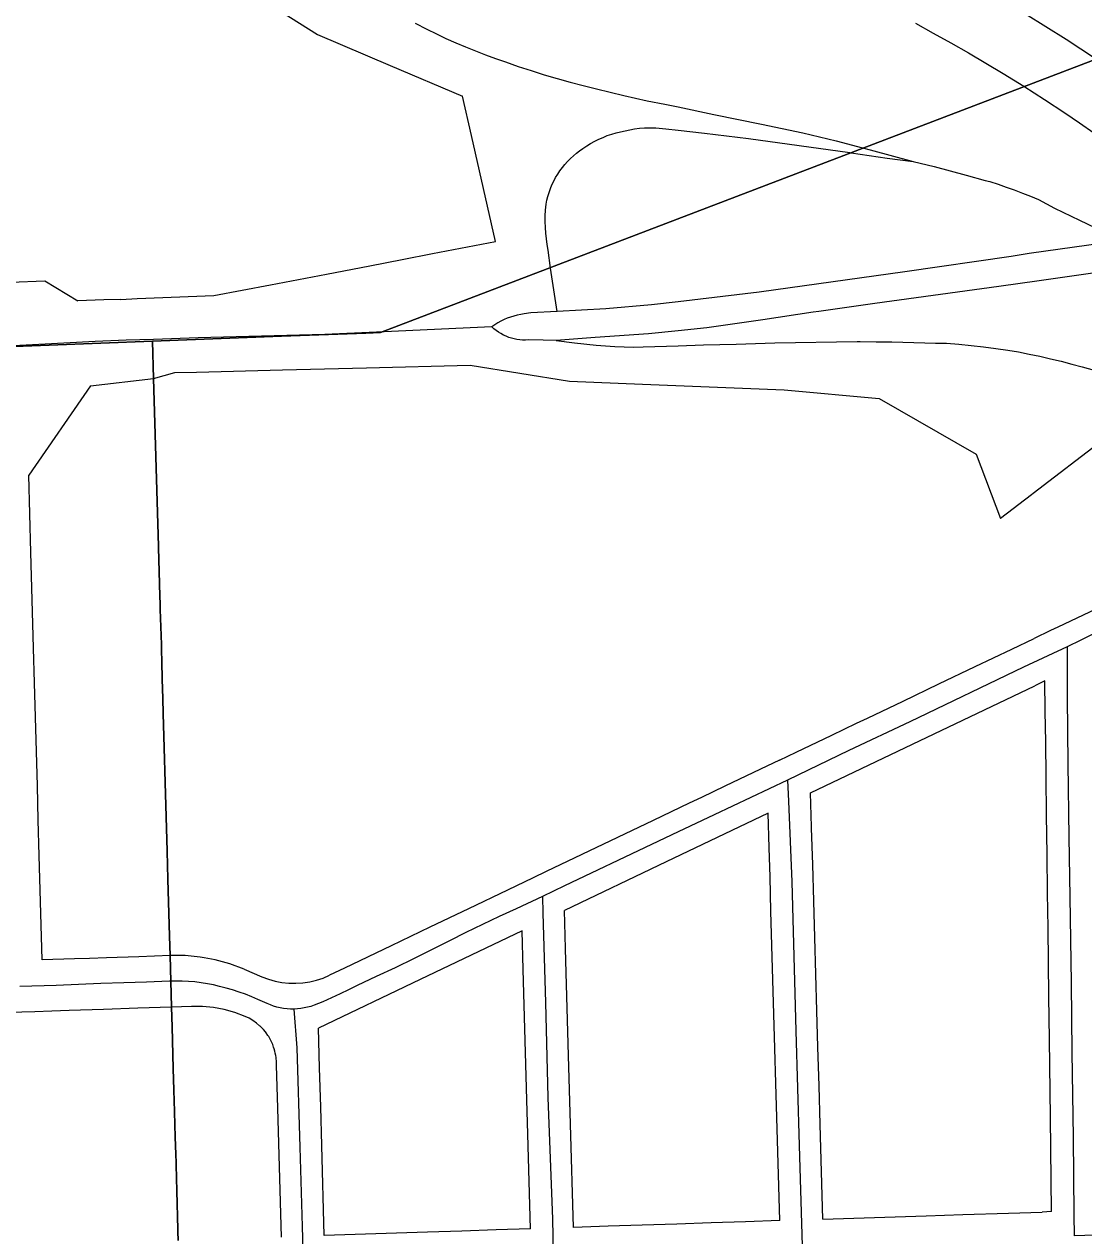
# Model space of a CAD drawing. Extents: x -2233 to 187241, y 4582 to 150524.
# Drawn here: x 88266 to 89498, y 59105 to 60513 of the extents above; entities that cross this region are included whole.
import ezdxf

# ---------------------------------------------------------------- set-up
doc = ezdxf.new("R2010")
doc.units = 0
for name, color, linetype in [('AP_X_Lights', 7, 'Continuous'), ('DV_X_Corp_Line', 7, 'Continuous'), ('GE_X_CL_2000', 7, 'Continuous'), ('RW_X_Fee_RW', 7, 'Continuous')]:
    doc.layers.add(name, color=color, linetype=linetype)

msp = doc.modelspace()

# ---------------------------------------------------------------- linework, layer by layer
at = {"layer": 'AP_X_Lights'}
msp.add_line((88885.8, 60179.2), (88878.3, 60229.7), dxfattribs=at)
at = {"layer": 'DV_X_Corp_Line'}
for p, q in [((88680.4, 60154.8), (89604.3, 60507.6)), ((88680.4, 60154.8), (89604.3, 60507.6)), ((89604.3, 60507.6), (88680.4, 60154.8)), ((89604.3, 60507.6), (88680.4, 60154.8)), ((88663.4, 60154.1), (88680.4, 60154.8)), ((88663.4, 60154.1), (88680.4, 60154.8)), ((88680.4, 60154.8), (88663.4, 60154.1)), ((88680.4, 60154.8), (88663.4, 60154.1)), ((86376.3, 60066.2), (88415.3, 60144.7)), ((86376.3, 60066.2), (88415.3, 60144.7)), ((88415.3, 60144.7), (86376.3, 60066.2)), ((88415.3, 60144.7), (86376.3, 60066.2)), ((88415.3, 60144.7), (88465.3, 60146.7)), ((88415.3, 60144.7), (88465.3, 60146.7)), ((88465.3, 60146.7), (88415.3, 60144.7)), ((88465.3, 60146.7), (88415.3, 60144.7)), ((88416.6, 60101.1), (88415.3, 60144.7)), ((88416.6, 60101.1), (88415.3, 60144.7)), ((88415.3, 60144.7), (88416.6, 60101.1)), ((88415.3, 60144.7), (88416.6, 60101.1)), ((88465.3, 60146.7), (88565.5, 60150.4)), ((88465.3, 60146.7), (88565.5, 60150.4)), ((88565.5, 60150.4), (88465.3, 60146.7)), ((88565.5, 60150.4), (88465.3, 60146.7)), ((88565.5, 60150.4), (88663.4, 60154.1)), ((88565.5, 60150.4), (88663.4, 60154.1)), ((88663.4, 60154.1), (88565.5, 60150.4)), ((88663.4, 60154.1), (88565.5, 60150.4)), ((88422.2, 59906.4), (88416.6, 60101.1)), ((88422.2, 59906.4), (88416.6, 60101.1)), ((88416.6, 60101.1), (88422.2, 59906.4)), ((88416.6, 60101.1), (88422.2, 59906.4)), ((88422.3, 59904.8), (88422.2, 59906.4)), ((88422.3, 59904.8), (88422.2, 59906.4)), ((88422.2, 59906.4), (88422.3, 59904.8)), ((88422.2, 59906.4), (88422.3, 59904.8)), ((88423.5, 59862.6), (88422.3, 59904.8)), ((88423.5, 59862.6), (88422.3, 59904.8)), ((88422.3, 59904.8), (88423.5, 59862.6)), ((88422.3, 59904.8), (88423.5, 59862.6)), ((88423.9, 59848.1), (88423.5, 59862.6)), ((88423.9, 59848.1), (88423.5, 59862.6)), ((88423.5, 59862.6), (88423.9, 59848.1)), ((88423.5, 59862.6), (88423.9, 59848.1)), ((88424, 59845.3), (88423.9, 59848.1)), ((88424, 59845.3), (88423.9, 59848.1)), ((88423.9, 59848.1), (88424, 59845.3)), ((88423.9, 59848.1), (88424, 59845.3)), ((88424.1, 59842.6), (88424, 59845.3)), ((88424.1, 59842.6), (88424, 59845.3)), ((88424, 59845.3), (88424.1, 59842.6)), ((88424, 59845.3), (88424.1, 59842.6)), ((88424.4, 59832.6), (88424.1, 59842.6)), ((88424.4, 59832.6), (88424.1, 59842.6)), ((88424.1, 59842.6), (88424.4, 59832.6)), ((88424.1, 59842.6), (88424.4, 59832.6)), ((88425, 59812.6), (88424.4, 59832.6)), ((88425, 59812.6), (88424.4, 59832.6)), ((88424.4, 59832.6), (88425, 59812.6)), ((88424.4, 59832.6), (88425, 59812.6)), ((88425.2, 59802.6), (88425, 59812.6)), ((88425.2, 59802.6), (88425, 59812.6)), ((88425, 59812.6), (88425.2, 59802.6)), ((88425, 59812.6), (88425.2, 59802.6)), ((88425.6, 59791.7), (88425.2, 59802.6)), ((88425.6, 59791.7), (88425.2, 59802.6)), ((88425.2, 59802.6), (88425.6, 59791.7)), ((88425.2, 59802.6), (88425.6, 59791.7)), ((88425.8, 59782.7), (88425.6, 59791.7)), ((88425.8, 59782.7), (88425.6, 59791.7)), ((88425.6, 59791.7), (88425.8, 59782.7)), ((88425.6, 59791.7), (88425.8, 59782.7)), ((88426, 59774.9), (88425.8, 59782.7)), ((88426, 59774.9), (88425.8, 59782.7)), ((88425.8, 59782.7), (88426, 59774.9)), ((88425.8, 59782.7), (88426, 59774.9)), ((88426.1, 59772.7), (88426, 59774.9)), ((88426.1, 59772.7), (88426, 59774.9)), ((88426, 59774.9), (88426.1, 59772.7)), ((88426, 59774.9), (88426.1, 59772.7)), ((88426.1, 59772.4), (88426.1, 59772.7)), ((88426.1, 59772.4), (88426.1, 59772.7)), ((88426.1, 59772.7), (88426.1, 59772.4)), ((88426.1, 59772.7), (88426.1, 59772.4)), ((88426.1, 59771.5), (88426.1, 59772.4)), ((88426.1, 59771.5), (88426.1, 59772.4)), ((88426.1, 59772.4), (88426.1, 59771.5)), ((88426.1, 59772.4), (88426.1, 59771.5)), ((88426.7, 59752.7), (88426.1, 59771.5)), ((88426.7, 59752.7), (88426.1, 59771.5)), ((88426.1, 59771.5), (88426.7, 59752.7)), ((88426.1, 59771.5), (88426.7, 59752.7)), ((88426.7, 59751.8), (88426.7, 59752.7)), ((88426.7, 59751.8), (88426.7, 59752.7)), ((88426.7, 59752.7), (88426.7, 59751.8)), ((88426.7, 59752.7), (88426.7, 59751.8)), ((88427.3, 59729.2), (88426.7, 59751.8)), ((88427.3, 59729.2), (88426.7, 59751.8)), ((88426.7, 59751.8), (88427.3, 59729.2)), ((88426.7, 59751.8), (88427.3, 59729.2)), ((88427.8, 59711.8), (88427.3, 59729.2)), ((88427.8, 59711.8), (88427.3, 59729.2)), ((88427.3, 59729.2), (88427.8, 59711.8)), ((88427.3, 59729.2), (88427.8, 59711.8)), ((88428.9, 59671.8), (88427.8, 59711.8)), ((88428.9, 59671.8), (88427.8, 59711.8)), ((88427.8, 59711.8), (88428.9, 59671.8)), ((88427.8, 59711.8), (88428.9, 59671.8)), ((88430, 59631.8), (88428.9, 59671.8)), ((88430, 59631.8), (88428.9, 59671.8)), ((88428.9, 59671.8), (88430, 59631.8)), ((88428.9, 59671.8), (88430, 59631.8)), ((88431.2, 59591.8), (88430, 59631.8)), ((88431.2, 59591.8), (88430, 59631.8)), ((88430, 59631.8), (88431.2, 59591.8)), ((88430, 59631.8), (88431.2, 59591.8)), ((88432.3, 59551.8), (88431.2, 59591.8)), ((88432.3, 59551.8), (88431.2, 59591.8)), ((88431.2, 59591.8), (88432.3, 59551.8)), ((88431.2, 59591.8), (88432.3, 59551.8)), ((88433.2, 59519.3), (88432.3, 59551.8)), ((88433.2, 59519.3), (88432.3, 59551.8)), ((88432.3, 59551.8), (88433.2, 59519.3)), ((88432.3, 59551.8), (88433.2, 59519.3)), ((88435.1, 59452.8), (88433.2, 59519.3)), ((88435.1, 59452.8), (88433.2, 59519.3)), ((88433.2, 59519.3), (88435.1, 59452.8)), ((88433.2, 59519.3), (88435.1, 59452.8)), ((88435.8, 59430.6), (88435.1, 59452.8)), ((88435.8, 59430.6), (88435.1, 59452.8)), ((88435.1, 59452.8), (88435.8, 59430.6)), ((88435.1, 59452.8), (88435.8, 59430.6)), ((88437.5, 59370.6), (88435.8, 59430.6)), ((88437.5, 59370.6), (88435.8, 59430.6)), ((88435.8, 59430.6), (88437.5, 59370.6)), ((88435.8, 59430.6), (88437.5, 59370.6)), ((88438.1, 59347.6), (88437.5, 59370.6)), ((88438.1, 59347.6), (88437.5, 59370.6)), ((88437.5, 59370.6), (88438.1, 59347.6)), ((88437.5, 59370.6), (88438.1, 59347.6)), ((88439.5, 59299.1), (88438.1, 59347.6)), ((88439.5, 59299.1), (88438.1, 59347.6)), ((88438.1, 59347.6), (88439.5, 59299.1)), ((88438.1, 59347.6), (88439.5, 59299.1)), ((88440.2, 59274.1), (88439.5, 59299.1)), ((88440.2, 59274.1), (88439.5, 59299.1)), ((88439.5, 59299.1), (88440.2, 59274.1)), ((88439.5, 59299.1), (88440.2, 59274.1)), ((88441, 59249.1), (88440.2, 59274.1)), ((88441, 59249.1), (88440.2, 59274.1)), ((88440.2, 59274.1), (88441, 59249.1)), ((88440.2, 59274.1), (88441, 59249.1)), ((88441, 59248.9), (88441, 59249.1)), ((88441, 59248.9), (88441, 59249.1)), ((88441, 59249.1), (88441, 59248.9)), ((88441, 59249.1), (88441, 59248.9)), ((88441.8, 59219.4), (88441, 59248.9)), ((88441.8, 59219.4), (88441, 59248.9)), ((88441, 59248.9), (88441.8, 59219.4)), ((88441, 59248.9), (88441.8, 59219.4)), ((88442.4, 59199.4), (88441.8, 59219.4)), ((88442.4, 59199.4), (88441.8, 59219.4)), ((88441.8, 59219.4), (88442.4, 59199.4)), ((88441.8, 59219.4), (88442.4, 59199.4)), ((88442.7, 59189.4), (88442.4, 59199.4)), ((88442.7, 59189.4), (88442.4, 59199.4)), ((88442.4, 59199.4), (88442.7, 59189.4)), ((88442.4, 59199.4), (88442.7, 59189.4)), ((88443.2, 59169.4), (88442.7, 59189.4)), ((88443.2, 59169.4), (88442.7, 59189.4)), ((88442.7, 59189.4), (88443.2, 59169.4)), ((88442.7, 59189.4), (88443.2, 59169.4)), ((88443.5, 59159.4), (88443.2, 59169.4)), ((88443.5, 59159.4), (88443.2, 59169.4)), ((88443.2, 59169.4), (88443.5, 59159.4)), ((88443.2, 59169.4), (88443.5, 59159.4)), ((88444.1, 59139.4), (88443.5, 59159.4)), ((88444.1, 59139.4), (88443.5, 59159.4)), ((88443.5, 59159.4), (88444.1, 59139.4)), ((88443.5, 59159.4), (88444.1, 59139.4)), ((88444.4, 59129.5), (88444.1, 59139.4)), ((88444.4, 59129.5), (88444.1, 59139.4)), ((88444.1, 59139.4), (88444.4, 59129.5)), ((88444.1, 59139.4), (88444.4, 59129.5)), ((88444.9, 59109.5), (88444.4, 59129.5)), ((88444.9, 59109.5), (88444.4, 59129.5)), ((88444.4, 59129.5), (88444.9, 59109.5)), ((88444.4, 59129.5), (88444.9, 59109.5)), ((88445.2, 59099.2), (88444.9, 59109.5)), ((88445.2, 59099.2), (88444.9, 59109.5)), ((88444.9, 59109.5), (88445.2, 59099.2)), ((88444.9, 59109.5), (88445.2, 59099.2))]:
    msp.add_line(p, q, dxfattribs=at)
at = {"layer": 'GE_X_CL_2000'}
for points in [[(89512, 60473), (89477.7, 60495.3), (89430.6, 60524.8)], [(88720.8, 60514.5), (88734.4, 60507.4), (88745.5, 60502), (88756.6, 60496.7), (88768, 60491.6), (88779.4, 60486.7), (88790.8, 60482.1), (88802.4, 60477.6), (88814, 60473.4), (88825.8, 60469.3), (88840.6, 60464.1), (88855.7, 60459.2), (88870.7, 60454.4), (88885.8, 60449.9), (88901, 60445.7), (88916.2, 60441.8), (88931.6, 60438), (88963.4, 60430.1), (88990.6, 60423.9), (89011.1, 60420.1), (89026.6, 60416.9), (89067.9, 60408.3), (89123.5, 60396.8), (89171.6, 60386.7), (89210.5, 60377.4), (89240.8, 60369.4)], [(89302.4, 60514.2), (89323.1, 60502.9), (89343.7, 60491.5), (89364.2, 60479.8), (89384.4, 60467.9), (89404.4, 60455.9), (89428.4, 60441)], [(89428.4, 60441), (89428.5, 60441), (89452.4, 60425.8), (89476.3, 60410.2), (89493.2, 60398.4), (89509.9, 60386.8)], [(88878.3, 60229.7), (88875.3, 60250.4), (88874.2, 60257), (88873.3, 60263.6), (88872.7, 60270.3), (88872.3, 60277), (88872.1, 60283.7), (88872.1, 60290.4), (88872.4, 60297.1), (88872.9, 60303.8), (88873.9, 60308.4), (88875, 60313), (88876.4, 60317.5), (88878, 60322), (88879.8, 60326.4), (88882.3, 60331.5), (88884, 60334.9), (88886.5, 60338.8), (88889.1, 60342.7), (88891.9, 60346.4), (88894.9, 60350), (88898, 60353.5), (88901.3, 60356.9), (88904.7, 60360.1), (88908.2, 60363.1), (88911.9, 60366), (88915.7, 60368.8), (88920.2, 60371.7), (88924.8, 60374.5), (88929.5, 60377.1), (88934.3, 60379.4), (88939.2, 60381.6), (88944.2, 60383.6), (88949.3, 60385.3), (88954.4, 60386.9), (88959.6, 60388.2), (88964.9, 60389.3), (88970.4, 60390.5), (88976, 60391.4), (88981.7, 60392.1), (88987.4, 60392.5), (88993, 60392.8), (89000.5, 60392.6), (89012.1, 60391.4), (89026.6, 60389.8), (89057.4, 60386.5), (89108.5, 60380.2), (89226.4, 60363.9)], [(89240.8, 60369.4), (89250, 60367), (89299.8, 60353.6)], [(89226.4, 60363.9), (89227.9, 60363.7), (89269.8, 60357.5), (89299.8, 60353.6)], [(89299.8, 60353.6), (89324.4, 60347.7), (89361.4, 60337.7), (89383.7, 60331.5), (89389, 60330.1), (89398.6, 60327), (89408.1, 60323.8), (89417.5, 60320.5), (89426.9, 60316.9), (89436.3, 60313.2), (89445.6, 60309.3), (89454.9, 60304.3), (89464.3, 60299.4), (89473.8, 60294.6), (89483.4, 60290), (89493.4, 60285.5), (89511.9, 60276.5)], [(89537.3, 60261.1), (89434.8, 60246.4), (89413.7, 60243.2), (89290.1, 60225.2), (89120.8, 60201.5), (89026.6, 60190.5), (88995.7, 60186.9), (88942.5, 60182.3), (88885.8, 60179.2)], [(89581.6, 60234.2), (89479, 60219.5), (89446.4, 60214.8), (89399.3, 60208.3), (89255.3, 60188.6), (89190.2, 60179.2), (89183.6, 60178.3), (89125.1, 60169.6), (89059.9, 60160.3), (89026.6, 60156.8), (88991.9, 60153.2), (88930.1, 60148.9), (88884.9, 60145.5)], [(88885.8, 60179.2), (88855.4, 60177.5), (88847.5, 60176.4), (88843.5, 60175.7), (88839.5, 60174.9), (88835.5, 60173.9), (88831.7, 60172.7), (88827.8, 60171.3), (88824.1, 60169.7), (88820.4, 60167.9), (88816.8, 60165.9), (88813.4, 60163.8), (88810, 60161.5)], [(88675.8, 60155.2), (88615.8, 60152.3), (88468.3, 60148.7), (88416.3, 60146.8)], [(88810, 60161.5), (88684.6, 60155.6), (88675.8, 60155.2)], [(88884.9, 60145.5), (88869.7, 60145.7), (88852.3, 60146.2), (88849, 60146), (88845.7, 60146), (88842.4, 60146.2), (88839.1, 60146.7), (88835.9, 60147.3), (88832.6, 60148.1), (88829.5, 60149.1), (88826.4, 60150.4), (88823.4, 60151.8), (88820.5, 60153.4), (88817.7, 60155.1), (88815, 60157.1), (88812.4, 60159.2), (88810, 60161.5)], [(88416.3, 60146.8), (88384.8, 60145.7), (88348.6, 60144.4), (88283.3, 60140.9), (88239.1, 60138.5)], [(88884.9, 60145.5), (88906.2, 60142.9), (88931.1, 60140.1), (88942, 60139.1), (88952.9, 60138.4), (88963.8, 60138), (88974.8, 60137.8), (88985.7, 60137.9), (89026.6, 60139.4), (89056, 60140.4), (89094.2, 60141.2), (89139.1, 60142.6), (89234.7, 60144.4), (89238.2, 60144.2), (89256.7, 60143.8), (89275.1, 60143.8), (89287.9, 60143.5), (89300.6, 60143.1), (89313.3, 60142.8), (89326, 60142.5), (89338.7, 60142.2), (89353, 60141.1), (89367.3, 60139.7), (89381.5, 60138.2), (89395.8, 60136.3), (89410, 60134.2), (89422.5, 60132.1), (89434.9, 60129.7), (89447.3, 60127.1), (89459.7, 60124.3), (89472, 60121.3), (89484.3, 60118.1), (89496.5, 60114.7), (89510.3, 60110.8)], [(89648, 59904.2), (89644.6, 59898.7), (89641, 59893.2), (89637.3, 59887.9), (89633.4, 59882.7), (89629.4, 59877.7), (89625.2, 59872.8), (89620.8, 59868), (89616.3, 59863.3), (89611.6, 59858.8), (89606.8, 59854.5), (89587.4, 59842.7), (89494.8, 59797), (89478.9, 59789.5)], [(89478.9, 59789.5), (89428.1, 59765.8), (89296.1, 59702.1), (89225.2, 59668.7), (89153.6, 59634.5)], [(89478.9, 59789.5), (89479.1, 59730.3), (89479.9, 59653.5), (89480.9, 59568), (89482.2, 59498.6), (89483.4, 59398.6), (89484.2, 59317.8), (89485.9, 59219.3), (89486.7, 59129.2), (89487, 59104.6)], [(89153.6, 59634.5), (89068.4, 59593.9), (89026.6, 59574.3), (88995.7, 59559.7), (88894.6, 59511.3), (88868.7, 59499.1)], [(89153.6, 59634.5), (89154.8, 59609.9), (89158.6, 59516.2), (89163.4, 59343.1), (89167.4, 59209.5), (89170.9, 59093.1)], [(88868.7, 59499.1), (88838.2, 59484.8), (88818.6, 59475.8), (88799.2, 59466.5), (88779.8, 59457.1), (88760.5, 59447.5), (88741.4, 59437.7), (88719.5, 59426.9), (88697.5, 59416.3), (88675.4, 59405.9), (88653.2, 59395.6), (88643.4, 59390.6), (88633.5, 59385.8), (88623.5, 59381.2), (88613.5, 59376.8), (88603.3, 59372.7), (88599.5, 59371.4), (88595.6, 59370.4), (88591.7, 59369.5), (88587.8, 59368.9), (88583.8, 59368.5), (88579.8, 59368.3)], [(88868.7, 59499.1), (88869.1, 59479.8), (88872.3, 59375.9), (88875.1, 59265.6), (88880.3, 59123.9), (88881.4, 59084.2)], [(88437.7, 59400.8), (88435.2, 59400.7), (88408.5, 59399.5), (88381.9, 59398.6), (88355.2, 59397.9), (88303.1, 59395.8), (88260.9, 59394.6)], [(88579.8, 59368.3), (88575.8, 59368.3), (88571.8, 59368.6), (88567.8, 59369), (88563.9, 59369.7), (88560, 59370.6), (88556.1, 59371.7), (88552.4, 59373.1), (88548.7, 59374.6), (88537.9, 59379.5), (88530.7, 59382.6), (88523.4, 59385.4), (88516, 59388), (88508.5, 59390.4), (88501, 59392.6), (88493.4, 59394.6), (88486.3, 59396.3), (88479.1, 59397.6), (88471.8, 59398.8), (88464.5, 59399.7), (88457.2, 59400.3), (88449.9, 59400.7), (88437.7, 59400.8)], [(88579.8, 59368.3), (88583.3, 59323), (88586.5, 59207.7), (88589.5, 59115.3), (88590.5, 59074.3)], [(89644, 59109.5), (89621.5, 59108.9), (89523.9, 59105.6), (89487, 59104.6)]]:
    msp.add_lwpolyline(points, dxfattribs=at)
at = {"layer": 'RW_X_Fee_RW'}
for p, q in [((88607.2, 60501.3), (88691.6, 60465.2)), ((88691.6, 60465.2), (88775.8, 60429.6)), ((88250.2, 60213.3), (88290.1, 60214.9)), ((88290.1, 60214.9), (88328.6, 60191.4)), ((88397.4, 60194.1), (88486.7, 60197.6)), ((88378.6, 60193.3), (88397.4, 60194.1)), ((88784.7, 60116.8), (88900.2, 60098.2)), ((88343.4, 60092.7), (88416.6, 60101.1)), ((88416.6, 60101.1), (88441.4, 60108.1)), ((88900.2, 60098.2), (88985, 60094.7)), ((88343.4, 60092.7), (88271.4, 59989)), ((88985, 60094.7), (89150, 60088)), ((89150, 60088), (89260.5, 60078.2)), ((89260.5, 60078.2), (89373.3, 60013.3)), ((89373.3, 60013.3), (89401.6, 59938.4)), ((89453.1, 59749.7), (89441.5, 59744.1)), ((88287, 59425.4), (88283.6, 59546.9)), ((88521.8, 59414.5), (88542.5, 59405.7)), ((88460.5, 59371.4), (88437.5, 59370.6)), ((89460.9, 59132.7), (89449.7, 59132.3))]:
    msp.add_line(p, q, dxfattribs=at)
for points in [[(88466.3, 60589.4), (88565.3, 60527.5), (88607.2, 60501.3)], [(88814, 60260.5), (88786.2, 60383.8), (88775.8, 60429.6)], [(88486.7, 60197.6), (88552.6, 60210.2), (88617.5, 60222.7), (88667.9, 60232.3), (88705.8, 60239.6), (88741.1, 60246.4), (88814, 60260.5)], [(88378.6, 60193.3), (88358.9, 60192.6), (88328.6, 60191.4)], [(88441.4, 60108.1), (88466.4, 60108.7), (88566.6, 60111.2), (88664.3, 60113.7), (88784.7, 60116.8)], [(89521.2, 60030.2), (89520.4, 60029.7), (89439.3, 59967.4), (89437.3, 59965.9), (89401.6, 59938.4)], [(88283.6, 59546.9), (88282.5, 59587.7), (88281.4, 59627.7), (88280.3, 59667.6), (88279.2, 59707.6), (88278.1, 59747.6), (88277, 59787.6), (88275.4, 59843.9), (88273.9, 59899.1), (88271.4, 59989)], [(89595.9, 59873.3), (89595.2, 59873.1), (89514.9, 59834.7), (89504.8, 59829.8), (89467.9, 59812.2)], [(89467.9, 59812.2), (89459.6, 59808.3), (89440.7, 59799.2)], [(89144.4, 59657.6), (89163.7, 59666.8), (89205.2, 59686.7), (89234.1, 59700.5), (89246.7, 59706.5), (89288.2, 59726.3), (89329.7, 59746.2), (89372.1, 59766.4), (89414.5, 59786.7), (89440.7, 59799.2)], [(89460.9, 59132.7), (89459.5, 59242.7), (89458.4, 59332.8), (89457.7, 59382.8), (89456.7, 59462.7), (89456.2, 59502.8), (89455.6, 59547.8), (89455.1, 59593.6), (89454.5, 59638.6), (89454, 59678.6), (89453.5, 59714.5), (89453.1, 59749.7)], [(89180.6, 59619.5), (89299, 59676.1), (89441.5, 59744.1)], [(89144.4, 59657.6), (89122.2, 59647), (89080.7, 59627.2), (89053.6, 59614.2), (89039.2, 59607.4), (88997.7, 59587.5), (88956.1, 59567.7), (88914.6, 59547.9), (88873.1, 59528), (88858.1, 59520.9)], [(89194.8, 59123.9), (89191.7, 59233.9), (89190.4, 59278.9), (89189.1, 59323.8), (89187.9, 59366.3), (89186.7, 59408.8), (89185.4, 59451.3), (89184.2, 59493.8), (89183, 59536.3), (89181.8, 59578.7), (89181.7, 59580.1), (89180.6, 59619.5)], [(89131.3, 59595.9), (89012.8, 59539.4), (88894.4, 59482.8)], [(89144.9, 59122.3), (89141.4, 59242.2), (89140.3, 59282.2), (89139.1, 59322.2), (89138, 59362.2), (89136.8, 59402.2), (89135.7, 59442.2), (89134.5, 59482.1), (89133.4, 59522.1), (89132.4, 59555.7), (89131.3, 59595.9)], [(88858.1, 59520.9), (88828, 59506.5), (88782.9, 59484.9), (88737.8, 59463.4), (88692.7, 59441.8), (88638.5, 59415.9), (88621.1, 59407.5)], [(88905, 59114.4), (88901.5, 59234.3), (88900.4, 59274.3), (88899.2, 59314.3), (88897.6, 59369.3), (88896.1, 59424.2), (88895.7, 59438.6), (88894.4, 59482.8)], [(88845, 59459.2), (88726.6, 59402.6), (88608.3, 59346.1)], [(88855, 59112.7), (88851.8, 59222.7), (88850.7, 59262.6), (88849.1, 59317.6), (88847.5, 59372.6), (88846.3, 59414.2), (88845, 59459.2)], [(88435.8, 59430.6), (88399.5, 59429.1), (88362, 59427.9), (88342, 59427.2), (88324.5, 59426.7), (88287, 59425.4)], [(88521.8, 59414.5), (88505.2, 59420.8), (88488.2, 59425.5), (88475.3, 59427.9), (88470.9, 59428.7), (88453.4, 59430.4), (88435.8, 59430.6)], [(88542.5, 59405.7), (88550.1, 59402.9), (88557.9, 59400.7), (88565.8, 59399.2), (88573.9, 59398.4), (88582, 59398.2), (88590.1, 59398.7), (88598.1, 59399.9), (88605.9, 59401.8), (88613.6, 59404.3), (88621.1, 59407.5)], [(88437.5, 59370.6), (88398.3, 59369.1), (88358.4, 59367.7), (88318.4, 59366.4), (88298.4, 59365.8), (88278.4, 59365.1), (88248.4, 59364.1), (88238.4, 59363.8), (88198.5, 59362.5), (88158.5, 59361.1), (88118.5, 59359.8), (88078.5, 59358.5), (88038.5, 59357.2), (87998.6, 59355.9), (87958.6, 59354.6), (87918.6, 59353.2), (87878.6, 59351.9), (87838.6, 59350.6), (87798.7, 59349.3), (87758.7, 59348), (87718.7, 59346.6), (87678.7, 59345.3), (87638.7, 59344), (87598.8, 59342.7)], [(88523.1, 59359.7), (88511, 59364.2), (88498.7, 59367.6), (88486.1, 59370), (88473.3, 59371.2), (88460.5, 59371.4)], [(88559.4, 59306.6), (88559, 59311.8), (88558.9, 59314.2), (88558.1, 59316.9), (88557.6, 59319.2), (88556.8, 59322), (88556.2, 59324), (88555.1, 59326.9), (88554.4, 59328.7), (88553, 59331.7), (88552.2, 59333.2), (88550.4, 59336.3), (88549.6, 59337.5), (88547.5, 59340.6), (88546.7, 59341.6), (88544.2, 59344.6), (88543.5, 59345.4), (88540.5, 59348.4), (88539.9, 59348.9), (88536.3, 59352), (88532.1, 59354.9), (88527.7, 59357.5), (88523.1, 59359.7)], [(88615.1, 59104.8), (88612.1, 59209.7), (88610.9, 59254.7), (88609.6, 59299.8), (88608.3, 59346.1)], [(88565.2, 59103.1), (88560.9, 59253.1), (88559.5, 59303.1), (88559.4, 59306.6)], [(89194.8, 59123.9), (89254.8, 59125.9), (89314.8, 59127.9), (89357.8, 59129.3), (89410.7, 59131.1), (89449.7, 59132.3)], [(88855, 59112.7), (88815, 59111.4), (88775.1, 59110.1), (88735.1, 59108.8), (88675.1, 59106.8), (88615.1, 59104.8)], [(89144.9, 59122.3), (89104.9, 59121), (89064.9, 59119.6), (89024.9, 59118.3), (88984.9, 59117), (88945, 59115.7), (88905, 59114.4)]]:
    msp.add_lwpolyline(points, dxfattribs=at)

doc.saveas('drawing.dxf')
